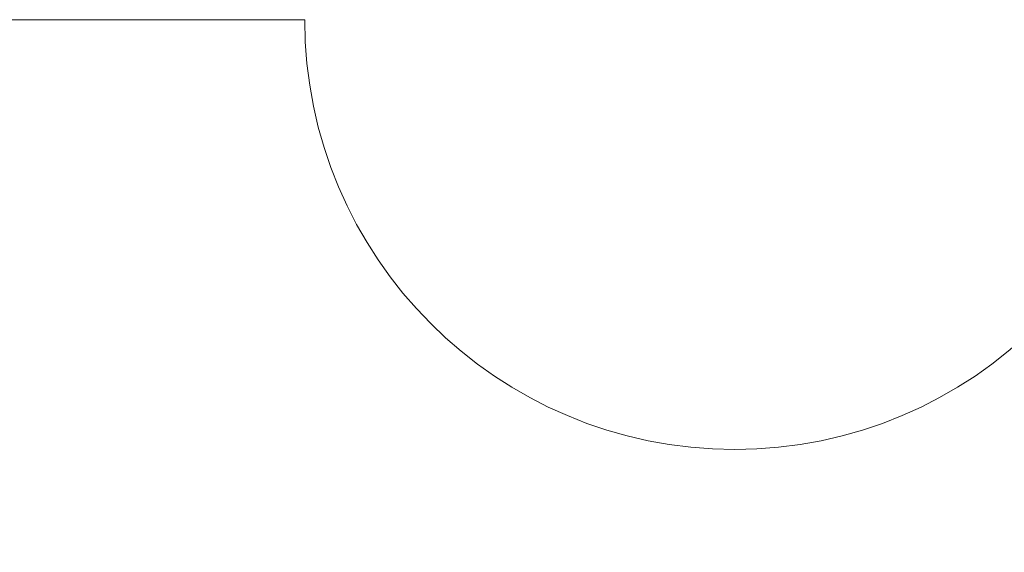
# Model space of a CAD drawing. Header units: millimetres. Extents: x -811 to 1340, y -192 to 870.
# Tile 585 of 656: x 621 to 644, y 405 to 417. Entities that reach past the tile are written whole.
import ezdxf

# ---------------------------------------------------------------- set-up
doc = ezdxf.new("R2010")
doc.units = ezdxf.units.MM
doc.header["$MEASUREMENT"] = 0
doc.layers.add('layer 1', color=7, linetype='Continuous')

msp = doc.modelspace()

# ---------------------------------------------------------------- linework, layer by layer
at = {"layer": 'layer 1', "color": 250, "lineweight": 9}
msp.add_open_spline([(667.8618, 382.1878), (667.8618, 382.1878), (667.8618, 367.0378), (667.8618, 367.0378), (667.8618, 367.0378), (667.8618, 367.0378), (647.8618, 367.0378), (647.8618, 367.0378), (647.8618, 367.0378), (647.8618, 367.0378), (647.8618, 370.0378), (647.8618, 370.0378), (647.8618, 370.0378), (647.8618, 370.0378), (627.8618, 370.0378), (627.8618, 370.0378), (627.8618, 370.0378), (627.8618, 370.0378), (627.8618, 367.0378), (627.8618, 367.0378), (627.8618, 367.0378), (627.8618, 367.0378), (607.8618, 367.0378), (607.8618, 367.0378), (607.8618, 367.0378), (607.8618, 367.0378), (607.8618, 382.1878), (607.8618, 382.1878), (607.8618, 382.1878), (607.8618, 382.1878), (610.8618, 382.1878), (610.8618, 382.1878), (610.8618, 382.1878), (610.8618, 382.1878), (610.8618, 401.8878), (610.8618, 401.8878), (610.8618, 401.8878), (610.8618, 401.8878), (607.8618, 401.8878), (607.8618, 401.8878), (607.8618, 401.8878), (607.8618, 401.8878), (607.8618, 417.0378), (607.8618, 417.0378), (607.8618, 417.0378), (607.8618, 417.0378), (627.8617, 417.0378), (627.8617, 417.0378), (627.8617, 417.0378), (627.8617, 411.5159), (632.3399, 407.0378), (637.8617, 407.0378), (637.8617, 407.0378), (643.3835, 407.0378), (647.8617, 411.5159), (647.8617, 417.0378), (647.8617, 417.0378), (647.8617, 417.0378), (667.8618, 417.0378), (667.8618, 417.0378), (667.8618, 417.0378), (667.8618, 417.0378), (667.8618, 401.8878), (667.8618, 401.8878), (667.8618, 401.8878), (667.8618, 401.8878), (664.8618, 401.8878), (664.8618, 401.8878), (664.8618, 401.8878), (664.8618, 401.8878), (664.8618, 382.1878), (664.8618, 382.1878), (664.8618, 382.1878), (664.8618, 382.1878), (667.8618, 382.1878), (667.8618, 382.1878)], degree=3, knots=[0, 0, 0, 0, 0.05, 0.05, 0.05, 0.05, 0.1, 0.1, 0.1, 0.1, 0.15, 0.15, 0.15, 0.15, 0.2, 0.2, 0.2, 0.2, 0.25, 0.25, 0.25, 0.25, 0.3, 0.3, 0.3, 0.3, 0.35, 0.35, 0.35, 0.35, 0.4, 0.4, 0.4, 0.4, 0.45, 0.45, 0.45, 0.45, 0.5, 0.5, 0.5, 0.5, 0.55, 0.55, 0.55, 0.55, 0.6, 0.6, 0.6, 0.6, 0.65, 0.65, 0.65, 0.65, 0.7, 0.7, 0.7, 0.7, 0.75, 0.75, 0.75, 0.75, 0.8, 0.8, 0.8, 0.8, 0.85, 0.85, 0.85, 0.85, 0.9, 0.9, 0.9, 0.9, 1, 1, 1, 1], dxfattribs=at)

doc.saveas('drawing.dxf')
